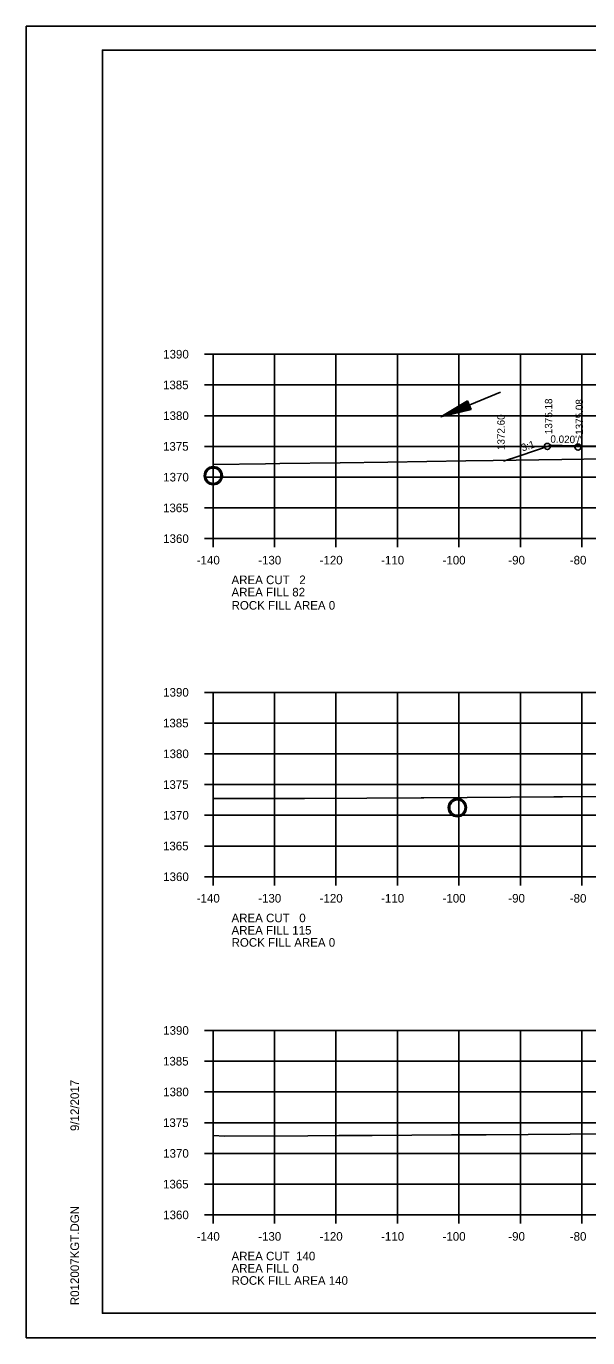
# Model space of a CAD drawing. Extents: x 1374311 to 1383814, y 384102 to 406278.
# Drawn here: x 1382469.7 to 1382561, y 403291.7 to 403505 of the extents above; entities that cross this region are included whole.
import ezdxf

# ---------------------------------------------------------------- set-up
doc = ezdxf.new("R2010")
doc.units = 0
for name, color, linetype in [('R_Axis', 7, 'Continuous'), ('R_Axis Annot', 7, 'Continuous'), ('R_Border', 7, 'Continuous'), ('R_Draft', 7, 'Continuous'), ('R_Exist Surface', 7, 'Continuous'), ('R_Fin Surface', 7, 'Continuous'), ('R_Grid', 7, 'Continuous'), ('R_No Plot', 7, 'Continuous'), ('R_Water', 7, 'Continuous'), ('R_Xsect Elev', 7, 'Continuous'), ('R_Xsect Slope', 7, 'Continuous')]:
    doc.layers.add(name, color=color, linetype=linetype)

msp = doc.modelspace()

# ---------------------------------------------------------------- linework, layer by layer
at = {"layer": 'R_Axis'}
for p, q in [((1382498.67, 403451.69), (1382500.07, 403451.69)), ((1382500.07, 403421.69), (1382500.07, 403451.69)), ((1382498.67, 403446.69), (1382500.07, 403446.69)), ((1382498.67, 403441.69), (1382500.07, 403441.69)), ((1382498.67, 403436.69), (1382500.07, 403436.69)), ((1382498.67, 403431.69), (1382500.07, 403431.69)), ((1382498.67, 403426.69), (1382500.07, 403426.69)), ((1382498.67, 403421.69), (1382500.07, 403421.69)), ((1382500.07, 403421.69), (1382780.07, 403421.69)), ((1382500.07, 403420.29), (1382500.07, 403421.69)), ((1382510.07, 403420.29), (1382510.07, 403421.69)), ((1382520.07, 403420.29), (1382520.07, 403421.69)), ((1382530.07, 403420.29), (1382530.07, 403421.69)), ((1382540.07, 403420.29), (1382540.07, 403421.69)), ((1382550.07, 403420.29), (1382550.07, 403421.69)), ((1382560.07, 403420.29), (1382560.07, 403421.69)), ((1382498.67, 403396.69), (1382500.07, 403396.69)), ((1382500.07, 403366.69), (1382500.07, 403396.69)), ((1382498.67, 403391.69), (1382500.07, 403391.69)), ((1382498.67, 403386.69), (1382500.07, 403386.69)), ((1382498.67, 403381.69), (1382500.07, 403381.69)), ((1382498.67, 403376.69), (1382500.07, 403376.69)), ((1382498.67, 403371.69), (1382500.07, 403371.69)), ((1382498.67, 403366.69), (1382500.07, 403366.69)), ((1382500.07, 403366.69), (1382780.07, 403366.69)), ((1382500.07, 403365.29), (1382500.07, 403366.69)), ((1382510.07, 403365.29), (1382510.07, 403366.69)), ((1382520.07, 403365.29), (1382520.07, 403366.69)), ((1382530.07, 403365.29), (1382530.07, 403366.69)), ((1382540.07, 403365.29), (1382540.07, 403366.69)), ((1382550.07, 403365.29), (1382550.07, 403366.69)), ((1382560.07, 403365.29), (1382560.07, 403366.69)), ((1382498.67, 403341.69), (1382500.07, 403341.69)), ((1382500.07, 403311.69), (1382500.07, 403341.69)), ((1382498.67, 403336.69), (1382500.07, 403336.69)), ((1382498.67, 403331.69), (1382500.07, 403331.69)), ((1382498.67, 403326.69), (1382500.07, 403326.69)), ((1382498.67, 403321.69), (1382500.07, 403321.69)), ((1382498.67, 403316.69), (1382500.07, 403316.69)), ((1382498.67, 403311.69), (1382500.07, 403311.69)), ((1382500.07, 403311.69), (1382780.07, 403311.69)), ((1382500.07, 403310.29), (1382500.07, 403311.69)), ((1382510.07, 403310.29), (1382510.07, 403311.69)), ((1382520.07, 403310.29), (1382520.07, 403311.69)), ((1382530.07, 403310.29), (1382530.07, 403311.69)), ((1382540.07, 403310.29), (1382540.07, 403311.69)), ((1382550.07, 403310.29), (1382550.07, 403311.69)), ((1382560.07, 403310.29), (1382560.07, 403311.69))]:
    msp.add_line(p, q, dxfattribs=at)
at = {"layer": 'R_Border'}
for p, q in [((1382482.07, 403501.15), (1382798.25, 403501.15)), ((1382482.07, 403295.69), (1382482.07, 403501.15)), ((1382482.07, 403295.69), (1382482.07, 403295.69)), ((1382798.25, 403295.69), (1382482.07, 403295.69))]:
    msp.add_line(p, q, dxfattribs=at)
at = {"layer": 'R_Draft'}
for p, q in [((1382541.47, 403444.1), (1382537.14, 403441.48)), ((1382541.52, 403443.98), (1382537.91, 403441.8)), ((1382542, 403442.83), (1382537.91, 403441.8)), ((1382541.57, 403443.86), (1382538.71, 403442.13)), ((1382541.95, 403442.94), (1382538.71, 403442.13)), ((1382541.62, 403443.75), (1382539.48, 403442.45)), ((1382541.9, 403443.06), (1382539.48, 403442.45)), ((1382541.66, 403443.63), (1382540.26, 403442.78)), ((1382541.85, 403443.18), (1382540.26, 403442.78)), ((1382541.71, 403443.51), (1382541.03, 403443.1)), ((1382541.8, 403443.3), (1382541.03, 403443.1)), ((1382542.05, 403442.71), (1382541.47, 403444.1)), ((1382542.05, 403442.71), (1382537.14, 403441.48))]:
    msp.add_line(p, q, dxfattribs=at)
at = {"layer": 'R_Exist Surface'}
for points in [[(1382500.07, 403433.77), (1382508.61, 403433.88), (1382510.93, 403433.92), (1382520.76, 403434.04), (1382528.5, 403434.14), (1382541.2, 403434.36), (1382545.62, 403434.41), (1382556.83, 403434.58), (1382563.93, 403434.67)], [(1382500.07, 403379.4), (1382509.9, 403379.43), (1382514.96, 403379.4), (1382525.08, 403379.48), (1382533.94, 403379.53), (1382534.34, 403379.53), (1382555.54, 403379.71), (1382556.91, 403379.71), (1382576.3, 403379.88), (1382578.48, 403379.88), (1382580.85, 403379.87), (1382597.33, 403379.96), (1382602.08, 403379.98), (1382617.38, 403380.06), (1382640.65, 403380.18), (1382652.98, 403380.22), (1382666.69, 403380.59), (1382671.85, 403380.73), (1382675.81, 403380.73), (1382692.29, 403380.75)], [(1382500.07, 403324.62), (1382501.97, 403324.48), (1382515.5, 403324.54), (1382520.51, 403324.58), (1382525.93, 403324.63), (1382538.85, 403324.69), (1382544.5, 403324.71), (1382558.19, 403324.83), (1382564.6, 403324.85), (1382576.77, 403324.95), (1382583.64, 403324.94), (1382591.09, 403324.94), (1382600.8, 403324.99), (1382612.93, 403325.02), (1382621.37, 403325.07), (1382647.19, 403325.2), (1382659.4, 403325.29), (1382661.84, 403325.35), (1382676.95, 403325.68), (1382686.33, 403325.75), (1382698.37, 403325.87)]]:
    msp.add_lwpolyline(points, dxfattribs=at)
for centre in [(1382500.1, 403431.93), (1382539.82, 403377.93)]:
    msp.add_circle(centre, 1.48, dxfattribs=at)
at = {"layer": 'R_Fin Surface'}
msp.add_lwpolyline([(1382547.34, 403434.29), (1382549.83, 403435.12), (1382555.09, 403436.87), (1382558.67, 403436.8), (1382560.09, 403436.77), (1382562.24, 403436.73), (1382563.09, 403436.71), (1382563.23, 403436.71), (1382563.59, 403436.71), (1382563.59, 403436.57), (1382563.6, 403436.21), (1382563.88, 403436.22), (1382564.58, 403436.23)], dxfattribs=at)
at = {"layer": 'R_Grid'}
for p, q in [((1382500.07, 403451.69), (1382780.07, 403451.69)), ((1382500.07, 403421.69), (1382500.07, 403451.69)), ((1382510.07, 403421.69), (1382510.07, 403451.69)), ((1382520.07, 403421.69), (1382520.07, 403451.69)), ((1382530.07, 403421.69), (1382530.07, 403451.69)), ((1382540.07, 403421.69), (1382540.07, 403451.69)), ((1382550.07, 403421.69), (1382550.07, 403451.69)), ((1382560.07, 403421.69), (1382560.07, 403451.69)), ((1382500.07, 403446.69), (1382780.07, 403446.69)), ((1382500.07, 403441.69), (1382780.07, 403441.69)), ((1382500.07, 403436.69), (1382780.07, 403436.69)), ((1382500.07, 403431.69), (1382780.07, 403431.69)), ((1382500.07, 403426.69), (1382780.07, 403426.69)), ((1382500.07, 403421.69), (1382780.07, 403421.69)), ((1382500.07, 403396.69), (1382780.07, 403396.69)), ((1382500.07, 403366.69), (1382500.07, 403396.69)), ((1382510.07, 403366.69), (1382510.07, 403396.69)), ((1382520.07, 403366.69), (1382520.07, 403396.69)), ((1382530.07, 403366.69), (1382530.07, 403396.69)), ((1382540.07, 403366.69), (1382540.07, 403396.69)), ((1382550.07, 403366.69), (1382550.07, 403396.69)), ((1382560.07, 403366.69), (1382560.07, 403396.69)), ((1382500.07, 403391.69), (1382780.07, 403391.69)), ((1382500.07, 403386.69), (1382780.07, 403386.69)), ((1382500.07, 403381.69), (1382780.07, 403381.69)), ((1382500.07, 403376.69), (1382780.07, 403376.69)), ((1382500.07, 403371.69), (1382780.07, 403371.69)), ((1382500.07, 403366.69), (1382780.07, 403366.69)), ((1382500.07, 403341.69), (1382780.07, 403341.69)), ((1382500.07, 403311.69), (1382500.07, 403341.69)), ((1382510.07, 403311.69), (1382510.07, 403341.69)), ((1382520.07, 403311.69), (1382520.07, 403341.69)), ((1382530.07, 403311.69), (1382530.07, 403341.69)), ((1382540.07, 403311.69), (1382540.07, 403341.69)), ((1382550.07, 403311.69), (1382550.07, 403341.69)), ((1382560.07, 403311.69), (1382560.07, 403341.69)), ((1382500.07, 403336.69), (1382780.07, 403336.69)), ((1382500.07, 403331.69), (1382780.07, 403331.69)), ((1382500.07, 403326.69), (1382780.07, 403326.69)), ((1382500.07, 403321.69), (1382780.07, 403321.69)), ((1382500.07, 403316.69), (1382780.07, 403316.69)), ((1382500.07, 403311.69), (1382780.07, 403311.69))]:
    msp.add_line(p, q, dxfattribs=at)
at = {"layer": 'R_No Plot'}
for p, q in [((1382469.67, 403505.04), (1382803, 403505.04)), ((1382469.67, 403291.71), (1382803, 403291.71))]:
    msp.add_line(p, q, dxfattribs=at)
for points in [[(1382469.66, 403505.04), (1382803, 403505.04), (1382803, 403291.7), (1382469.66, 403291.7)], [(1382715.99, 403501.15), (1382715.99, 403491.27), (1382751.72, 403491.27), (1382751.72, 403488.35), (1382774.92, 403488.35), (1382774.92, 403464.01), (1382798.25, 403464.01), (1382798.25, 403295.69), (1382482.07, 403295.69), (1382482.07, 403501.15)]]:
    msp.add_lwpolyline(points, close=True, dxfattribs=at)
for centre in [(1382554.46, 403436.68), (1382554.46, 403436.68), (1382554.46, 403436.68), (1382559.46, 403436.58), (1382559.46, 403436.58), (1382559.46, 403436.58)]:
    msp.add_circle(centre, 0.5, dxfattribs=at)
at = {"layer": 'R_Water'}
msp.add_line((1382546.84, 403445.52), (1382537.14, 403441.48), dxfattribs=at)
for centre in [(1382500.1, 403431.93), (1382539.82, 403377.93)]:
    msp.add_circle(centre, 1.25, dxfattribs=at)

# ---------------------------------------------------------------- texts
at = {"layer": 'R_Axis Annot'}
for s, p in [('1390', (1382491.95, 403450.99)), ('1385', (1382491.92, 403445.99)), ('1380', (1382491.95, 403440.99)), ('1375', (1382491.92, 403435.99)), ('1370', (1382491.95, 403430.99)), ('1365', (1382491.92, 403425.99)), ('1360', (1382491.95, 403420.99)), ('-140', (1382497.41, 403417.49)), ('-130', (1382507.41, 403417.49)), ('-120', (1382517.41, 403417.49)), ('-110', (1382527.41, 403417.49)), ('-100', (1382537.41, 403417.49)), ('-90', (1382548.11, 403417.49)), ('-80', (1382558.11, 403417.49)), ('AREA CUT   2', (1382503.07, 403414.29)), ('AREA FILL 82', (1382503.07, 403412.29)), ('1390', (1382491.95, 403395.99)), ('1385', (1382491.92, 403390.99)), ('1380', (1382491.95, 403385.99)), ('1375', (1382491.92, 403380.99)), ('1370', (1382491.95, 403375.99)), ('1365', (1382491.92, 403370.99)), ('1360', (1382491.95, 403365.99)), ('-140', (1382497.41, 403362.49)), ('-130', (1382507.41, 403362.49)), ('-120', (1382517.41, 403362.49)), ('-110', (1382527.41, 403362.49)), ('-100', (1382537.41, 403362.49)), ('-90', (1382548.11, 403362.49)), ('-80', (1382558.11, 403362.49)), ('AREA CUT   0', (1382503.07, 403359.29)), ('AREA FILL 115', (1382503.07, 403357.29)), ('1390', (1382491.95, 403340.99)), ('1385', (1382491.92, 403335.99)), ('1380', (1382491.95, 403330.99)), ('1375', (1382491.92, 403325.99)), ('1370', (1382491.95, 403320.99)), ('1365', (1382491.92, 403315.99)), ('1360', (1382491.95, 403310.99)), ('-140', (1382497.41, 403307.49)), ('-130', (1382507.41, 403307.49)), ('-120', (1382517.41, 403307.49)), ('-110', (1382527.41, 403307.49)), ('-100', (1382537.41, 403307.49)), ('-90', (1382548.11, 403307.49)), ('-80', (1382558.11, 403307.49)), ('AREA CUT  140', (1382503.07, 403304.29)), ('AREA FILL 0', (1382503.07, 403302.29))]:
    msp.add_text(s, height=1.4, dxfattribs=at).set_placement(p)
at = {"layer": 'R_Border'}
for s, p in [('9/12/2017', (1382478.26, 403325.33)), ('R012007KGT.DGN', (1382478.26, 403297.01))]:
    msp.add_text(s, height=1.4, rotation=90, dxfattribs=at).set_placement(p)
at = {"layer": 'R_Fin Surface'}
for s, p in [('ROCK FILL AREA 0', (1382503.08, 403410.14)), ('ROCK FILL AREA 0', (1382503.08, 403355.31)), ('ROCK FILL AREA 140', (1382503.08, 403300.32))]:
    msp.add_text(s, height=1.4, dxfattribs=at).set_placement(p)
at = {"layer": 'R_Xsect Elev'}
for s, p in [('1375.18', (1382555.26, 403438.68)), ('1375.08', (1382560.26, 403438.58)), ('1372.60', (1382547.52, 403436.1))]:
    msp.add_text(s, height=1.2, rotation=90, dxfattribs=at).set_placement(p)
at = {"layer": 'R_Xsect Slope'}
for s, rotation, p in [("0.020'/'", 358.8542, (1382554.95, 403437.3)), ('3:1', 18.4349, (1382550.43, 403435.86))]:
    msp.add_text(s, height=1.2, rotation=rotation, dxfattribs=at).set_placement(p)

doc.saveas('drawing.dxf')
